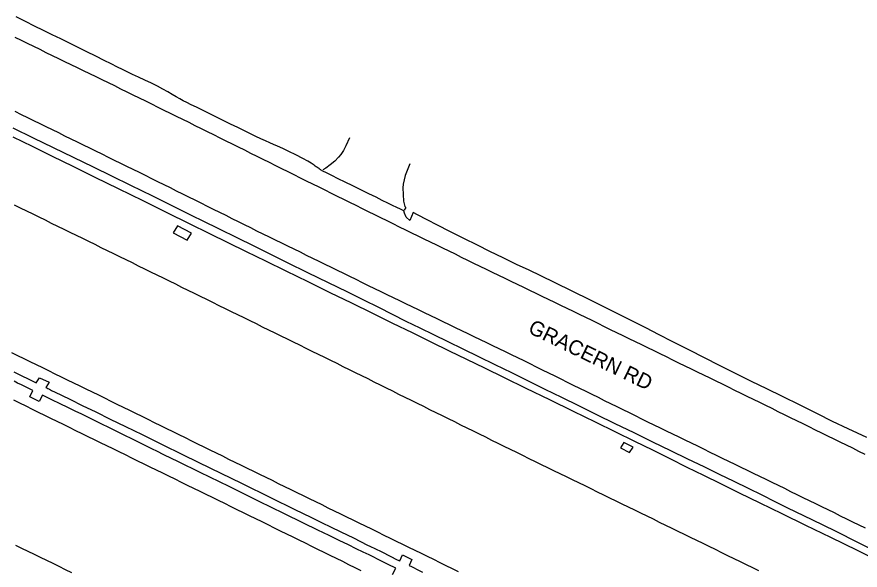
# Model space of a CAD drawing. Extents: x 1948091 to 1975253, y 787267 to 823306.
# Drawn here: x 1973955.3 to 1974260.3, y 794048.7 to 794248.7 of the extents above; entities that cross this region are included whole.
import ezdxf

# ---------------------------------------------------------------- set-up
doc = ezdxf.new("R2010")
doc.units = 0
for name, color, linetype in [('RD_EX_Pavement_Markings', 7, 'Continuous'), ('RD_EX_Road', 7, 'Continuous'), ('RD_TX_RoadID', 7, 'Continuous')]:
    doc.layers.add(name, color=color, linetype=linetype)

msp = doc.modelspace()

# ---------------------------------------------------------------- linework, layer by layer
at = {"layer": 'RD_EX_Pavement_Markings'}
for points in [[(1974262.11, 794090.57), (1974259.86, 794091.67), (1974257.62, 794092.77), (1974255.37, 794093.87), (1974253.13, 794094.96), (1974250.88, 794096.06), (1974248.64, 794097.17), (1974246.4, 794098.27), (1974244.15, 794099.38), (1974241.91, 794100.48), (1974239.67, 794101.59), (1974237.43, 794102.69), (1974235.18, 794103.8), (1974232.94, 794104.9), (1974230.7, 794106), (1974228.45, 794107.11), (1974226.21, 794108.21), (1974223.97, 794109.31), (1974221.72, 794110.41), (1974219.48, 794111.51), (1974217.24, 794112.62), (1974214.99, 794113.72), (1974212.75, 794114.82), (1974210.5, 794115.92), (1974208.26, 794117.02), (1974206.02, 794118.12), (1974203.77, 794119.22), (1974201.52, 794120.31), (1974199.28, 794121.41), (1974197.03, 794122.5), (1974194.78, 794123.6), (1974192.54, 794124.69), (1974190.29, 794125.79), (1974188.04, 794126.88), (1974185.8, 794127.98), (1974183.55, 794129.07), (1974181.3, 794130.17), (1974179.06, 794131.26), (1974176.81, 794132.36), (1974174.56, 794133.45), (1974172.32, 794134.55), (1974170.07, 794135.64), (1974167.83, 794136.74), (1974165.58, 794137.83), (1974163.33, 794138.93), (1974161.09, 794140.02), (1974158.84, 794141.12), (1974156.6, 794142.21), (1974154.35, 794143.31), (1974152.1, 794144.4), (1974149.86, 794145.5), (1974147.61, 794146.59), (1974145.36, 794147.67), (1974143.12, 794148.76), (1974140.87, 794149.84), (1974138.62, 794150.93), (1974136.37, 794152.01), (1974134.12, 794153.1), (1974131.87, 794154.18), (1974129.62, 794155.27), (1974127.37, 794156.35), (1974125.12, 794157.43), (1974122.88, 794158.52), (1974120.64, 794159.62), (1974118.39, 794160.71), (1974116.15, 794161.8), (1974113.9, 794162.89), (1974111.66, 794163.98), (1974109.41, 794165.07), (1974107.17, 794166.16), (1974104.92, 794167.26), (1974102.68, 794168.35), (1974100.43, 794169.44), (1974098.19, 794170.54), (1974095.95, 794171.65), (1974093.71, 794172.75), (1974091.47, 794173.86), (1974089.23, 794174.97), (1974086.99, 794176.07), (1974084.75, 794177.18), (1974082.51, 794178.28), (1974080.27, 794179.39), (1974078.03, 794180.49), (1974075.79, 794181.6), (1974073.55, 794182.71), (1974071.31, 794183.81), (1974069.07, 794184.92), (1974066.83, 794186.02), (1974064.59, 794187.14), (1974062.35, 794188.25), (1974060.12, 794189.36), (1974057.88, 794190.47), (1974055.64, 794191.58), (1974053.4, 794192.69), (1974051.16, 794193.81), (1974048.93, 794194.92), (1974046.69, 794196.03), (1974044.45, 794197.14), (1974042.21, 794198.25), (1974039.97, 794199.37), (1974037.74, 794200.48), (1974035.5, 794201.59), (1974033.26, 794202.7), (1974031.02, 794203.82), (1974028.79, 794204.93), (1974026.55, 794206.04), (1974024.31, 794207.16), (1974022.07, 794208.27), (1974019.84, 794209.38), (1974017.6, 794210.49), (1974015.35, 794211.59), (1974013.11, 794212.7), (1974010.87, 794213.8), (1974008.63, 794214.91), (1974006.39, 794216.01), (1974004.14, 794217.12), (1974001.9, 794218.22), (1973999.66, 794219.33), (1973997.42, 794220.43), (1973995.18, 794221.54), (1973992.93, 794222.64), (1973990.69, 794223.75), (1973988.45, 794224.85), (1973986.21, 794225.95), (1973983.96, 794227.04), (1973981.71, 794228.13), (1973979.46, 794229.22), (1973977.21, 794230.31), (1973974.96, 794231.41), (1973972.71, 794232.5), (1973970.46, 794233.59), (1973968.21, 794234.68), (1973965.96, 794235.77), (1973963.71, 794236.86), (1973961.46, 794237.95), (1973959.21, 794239.04), (1973956.97, 794240.13), (1973954.72, 794241.23)], [(1973954.63, 794214.58), (1973956.88, 794213.48), (1973959.12, 794212.38), (1973961.36, 794211.28), (1973963.61, 794210.17), (1973965.85, 794209.07), (1973968.1, 794207.97), (1973970.34, 794206.87), (1973972.58, 794205.77), (1973974.83, 794204.67), (1973977.07, 794203.56), (1973979.32, 794202.46), (1973981.56, 794201.36), (1973983.8, 794200.26), (1973986.05, 794199.16), (1973988.29, 794198.06), (1973990.53, 794196.96), (1973992.78, 794195.85), (1973995.02, 794194.75), (1973997.26, 794193.65), (1973999.51, 794192.55), (1974001.75, 794191.45), (1974003.99, 794190.34), (1974006.23, 794189.23), (1974008.47, 794188.12), (1974010.71, 794187.01), (1974012.95, 794185.89), (1974015.18, 794184.78), (1974017.42, 794183.67), (1974019.66, 794182.56), (1974021.9, 794181.44), (1974024.13, 794180.33), (1974026.37, 794179.22), (1974028.61, 794178.1), (1974030.85, 794176.99), (1974033.08, 794175.88), (1974035.32, 794174.77), (1974037.56, 794173.65), (1974039.79, 794172.54), (1974042.03, 794171.43), (1974044.27, 794170.32), (1974046.52, 794169.23), (1974048.76, 794168.13), (1974051, 794167.03), (1974053.25, 794165.93), (1974055.49, 794164.83), (1974057.74, 794163.73), (1974059.98, 794162.64), (1974062.22, 794161.54), (1974064.47, 794160.44), (1974066.71, 794159.34), (1974068.95, 794158.24), (1974071.2, 794157.15), (1974073.44, 794156.05), (1974075.68, 794154.95), (1974077.93, 794153.85), (1974080.17, 794152.75), (1974082.41, 794151.66), (1974084.66, 794150.56), (1974086.9, 794149.46), (1974089.15, 794148.38), (1974091.4, 794147.29), (1974093.65, 794146.21), (1974095.9, 794145.12), (1974098.15, 794144.04), (1974100.4, 794142.95), (1974102.65, 794141.87), (1974104.9, 794140.78), (1974107.15, 794139.69), (1974109.39, 794138.61), (1974111.64, 794137.52), (1974113.89, 794136.44), (1974116.14, 794135.35), (1974118.39, 794134.27), (1974120.64, 794133.18), (1974122.89, 794132.1), (1974125.14, 794131.01), (1974127.39, 794129.93), (1974129.64, 794128.84), (1974131.89, 794127.75), (1974134.14, 794126.67), (1974136.39, 794125.58), (1974138.63, 794124.48), (1974140.87, 794123.37), (1974143.11, 794122.27), (1974145.35, 794121.16), (1974147.59, 794120.06), (1974149.83, 794118.95), (1974152.08, 794117.85), (1974154.32, 794116.74), (1974156.56, 794115.64), (1974158.8, 794114.53), (1974161.04, 794113.43), (1974163.28, 794112.32), (1974165.52, 794111.21), (1974167.76, 794110.11), (1974170, 794109), (1974172.25, 794107.9), (1974174.49, 794106.79), (1974176.73, 794105.69), (1974178.97, 794104.58), (1974181.21, 794103.48), (1974183.45, 794102.37), (1974185.69, 794101.27), (1974187.94, 794100.17), (1974190.19, 794099.08), (1974192.44, 794097.99), (1974194.69, 794096.9), (1974196.93, 794095.81), (1974199.18, 794094.71), (1974201.43, 794093.62), (1974203.68, 794092.53), (1974205.93, 794091.44), (1974208.18, 794090.35), (1974210.43, 794089.26), (1974212.68, 794088.16), (1974214.93, 794087.07), (1974217.17, 794085.98), (1974219.42, 794084.89), (1974221.67, 794083.8), (1974223.92, 794082.71), (1974226.17, 794081.61), (1974228.41, 794080.51), (1974230.66, 794079.42), (1974232.9, 794078.32), (1974235.15, 794077.22), (1974237.39, 794076.12), (1974239.64, 794075.02), (1974241.88, 794073.92), (1974244.13, 794072.82), (1974246.37, 794071.72), (1974248.62, 794070.62), (1974250.86, 794069.52), (1974253.11, 794068.42), (1974255.35, 794067.32), (1974257.6, 794066.22), (1974259.84, 794065.12), (1974262.09, 794064.02)], [(1974223.71, 794048.44), (1974221.47, 794049.55), (1974219.22, 794050.65), (1974216.98, 794051.75), (1974214.74, 794052.85), (1974212.49, 794053.96), (1974210.25, 794055.05), (1974208, 794056.15), (1974205.75, 794057.24), (1974203.5, 794058.34), (1974201.26, 794059.44), (1974199.01, 794060.53), (1974196.76, 794061.63), (1974194.52, 794062.72), (1974192.27, 794063.82), (1974190.02, 794064.92), (1974187.78, 794066.01), (1974185.53, 794067.11), (1974183.28, 794068.2), (1974181.04, 794069.3), (1974178.79, 794070.4), (1974176.54, 794071.49), (1974174.29, 794072.59), (1974172.05, 794073.68), (1974169.8, 794074.78), (1974167.55, 794075.88), (1974165.31, 794076.97), (1974163.06, 794078.07), (1974160.81, 794079.16), (1974158.57, 794080.26), (1974156.32, 794081.36), (1974154.07, 794082.45), (1974151.83, 794083.55), (1974149.58, 794084.64), (1974147.33, 794085.74), (1974145.09, 794086.84), (1974142.84, 794087.93), (1974140.59, 794089.03), (1974138.34, 794090.12), (1974136.1, 794091.22), (1974133.85, 794092.32), (1974131.61, 794093.43), (1974129.37, 794094.54), (1974127.13, 794095.65), (1974124.89, 794096.76), (1974122.65, 794097.87), (1974120.41, 794098.98), (1974118.17, 794100.08), (1974115.93, 794101.19), (1974113.69, 794102.3), (1974111.45, 794103.41), (1974109.21, 794104.52), (1974106.97, 794105.63), (1974104.73, 794106.74), (1974102.49, 794107.85), (1974100.25, 794108.96), (1974098, 794110.07), (1974095.76, 794111.18), (1974093.52, 794112.28), (1974091.28, 794113.39), (1974089.04, 794114.5), (1974086.8, 794115.61), (1974084.56, 794116.72), (1974082.32, 794117.83), (1974080.08, 794118.94), (1974077.84, 794120.05), (1974075.6, 794121.16), (1974073.36, 794122.27), (1974071.12, 794123.37), (1974068.88, 794124.48), (1974066.64, 794125.59), (1974064.39, 794126.69), (1974062.15, 794127.8), (1974059.91, 794128.9), (1974057.66, 794130), (1974055.42, 794131.1), (1974053.17, 794132.21), (1974050.93, 794133.31), (1974048.69, 794134.41), (1974046.44, 794135.51), (1974044.2, 794136.62), (1974041.95, 794137.72), (1974039.71, 794138.82), (1974037.47, 794139.92), (1974035.22, 794141.03), (1974032.98, 794142.13), (1974030.74, 794143.23), (1974028.49, 794144.33), (1974026.25, 794145.44), (1974024, 794146.54), (1974021.76, 794147.64), (1974019.52, 794148.74), (1974017.27, 794149.84), (1974015.03, 794150.95), (1974012.79, 794152.05), (1974010.54, 794153.15), (1974008.3, 794154.25), (1974006.05, 794155.36), (1974003.81, 794156.46), (1974001.57, 794157.56), (1973999.32, 794158.66), (1973997.08, 794159.77), (1973994.83, 794160.87), (1973992.59, 794161.97), (1973990.35, 794163.07), (1973988.1, 794164.18), (1973985.86, 794165.28), (1973983.62, 794166.38), (1973981.37, 794167.48), (1973979.12, 794168.58), (1973976.88, 794169.68), (1973974.63, 794170.78), (1973972.39, 794171.88), (1973970.14, 794172.98), (1973967.9, 794174.08), (1973965.65, 794175.18), (1973963.41, 794176.27), (1973961.16, 794177.37), (1973958.92, 794178.47), (1973956.67, 794179.57), (1973954.43, 794180.67)], [(1973953.32, 794127.39), (1973955.57, 794126.3), (1973957.81, 794125.21), (1973960.06, 794124.12), (1973962.31, 794123.03), (1973964.56, 794121.94), (1973966.81, 794120.84), (1973969.06, 794119.75), (1973971.31, 794118.66), (1973973.56, 794117.57), (1973975.81, 794116.48), (1973978.05, 794115.38), (1973980.3, 794114.28), (1973982.54, 794113.18), (1973984.79, 794112.08), (1973987.03, 794110.97), (1973989.27, 794109.87), (1973991.52, 794108.77), (1973993.76, 794107.66), (1973996, 794106.56), (1973998.25, 794105.46), (1974000.49, 794104.35), (1974002.73, 794103.25), (1974004.98, 794102.14), (1974007.22, 794101.04), (1974009.46, 794099.94), (1974011.71, 794098.83), (1974013.95, 794097.73), (1974016.19, 794096.63), (1974018.43, 794095.52), (1974020.68, 794094.42), (1974022.92, 794093.32), (1974025.16, 794092.21), (1974027.41, 794091.11), (1974029.65, 794090.01), (1974031.89, 794088.9), (1974034.14, 794087.8), (1974036.39, 794086.71), (1974038.63, 794085.61), (1974040.88, 794084.51), (1974043.12, 794083.41), (1974045.37, 794082.31), (1974047.61, 794081.21), (1974049.86, 794080.11), (1974052.1, 794079.01), (1974054.35, 794077.92), (1974056.6, 794076.82), (1974058.84, 794075.72), (1974061.09, 794074.62), (1974063.33, 794073.52), (1974065.58, 794072.42), (1974067.82, 794071.32), (1974070.07, 794070.22), (1974072.32, 794069.13), (1974074.56, 794068.03), (1974076.81, 794066.93), (1974079.05, 794065.83), (1974081.3, 794064.73), (1974083.54, 794063.63), (1974085.79, 794062.53), (1974088.03, 794061.43), (1974090.28, 794060.34), (1974092.53, 794059.24), (1974094.77, 794058.14), (1974097.02, 794057.04), (1974099.26, 794055.94), (1974101.51, 794054.84), (1974103.75, 794053.75), (1974106, 794052.65), (1974108.25, 794051.55), (1974110.49, 794050.45), (1974112.74, 794049.35), (1974114.98, 794048.25)], [(1973954.06, 794110.27), (1973956.31, 794109.17), (1973958.55, 794108.07), (1973960.8, 794106.97), (1973963.04, 794105.87), (1973965.29, 794104.77), (1973967.53, 794103.67), (1973969.78, 794102.57), (1973972.02, 794101.47), (1973974.27, 794100.37), (1973976.52, 794099.27), (1973978.76, 794098.17), (1973981.01, 794097.08), (1973983.25, 794095.98), (1973985.5, 794094.88), (1973987.74, 794093.78), (1973989.99, 794092.68), (1973992.23, 794091.58), (1973994.48, 794090.48), (1973996.73, 794089.38), (1973998.97, 794088.29), (1974001.22, 794087.19), (1974003.46, 794086.09), (1974005.71, 794084.99), (1974007.95, 794083.89), (1974010.2, 794082.79), (1974012.45, 794081.69), (1974014.69, 794080.59), (1974016.94, 794079.5), (1974019.18, 794078.4), (1974021.43, 794077.3), (1974023.67, 794076.2), (1974025.92, 794075.1), (1974028.16, 794074), (1974030.41, 794072.9), (1974032.65, 794071.8), (1974034.9, 794070.69), (1974037.14, 794069.59), (1974039.38, 794068.49), (1974041.63, 794067.38), (1974043.87, 794066.28), (1974046.11, 794065.18), (1974048.36, 794064.07), (1974050.6, 794062.97), (1974052.84, 794061.87), (1974055.09, 794060.76), (1974057.33, 794059.66), (1974059.57, 794058.56), (1974061.82, 794057.45), (1974064.06, 794056.35), (1974066.3, 794055.25), (1974068.55, 794054.14), (1974070.79, 794053.04), (1974073.03, 794051.94), (1974075.28, 794050.83), (1974077.52, 794049.73), (1974079.76, 794048.63)], [(1973975.15, 794047.8), (1973972.9, 794048.9), (1973970.66, 794050), (1973968.41, 794051.09), (1973966.16, 794052.18), (1973963.91, 794053.27), (1973961.66, 794054.37), (1973959.42, 794055.46), (1973957.17, 794056.55), (1973954.92, 794057.64)]]:
    msp.add_lwpolyline(points, dxfattribs=at)
at = {"layer": 'RD_EX_Road'}
for points in [[(1974262.72, 794096.73), (1974256, 794099.83), (1974250.35, 794102.52), (1974244.85, 794105.23), (1974238.58, 794108.36), (1974232.25, 794111.52), (1974226.57, 794114.29), (1974221.05, 794116.96), (1974215.23, 794119.85), (1974209.46, 794122.75), (1974204.07, 794125.47), (1974198.59, 794128.24), (1974192.53, 794131.31), (1974187.43, 794133.89), (1974182.98, 794136.15), (1974176.56, 794139.4), (1974169.81, 794142.8), (1974162.8, 794146.31), (1974156.14, 794149.61), (1974150.02, 794152.61), (1974144.87, 794155.09), (1974140.59, 794157.11), (1974136.05, 794159.26), (1974131.14, 794161.61), (1974126.42, 794163.92), (1974121.87, 794166.18), (1974117.03, 794168.61), (1974111.94, 794171.18), (1974107.48, 794173.44), (1974103.71, 794175.36), (1974100.24, 794177.15), (1974098.59, 794178.01), (1974098, 794176.6), (1974097.43, 794175.17), (1974096.14, 794176.35), (1974095.57, 794177.75), (1974095.33, 794178.58), (1974094.09, 794179.15), (1974092.7, 794179.81), (1974091.15, 794180.56), (1974089.44, 794181.41), (1974087.49, 794182.37), (1974085.22, 794183.49), (1974082.63, 794184.77), (1974079.72, 794186.21), (1974076.77, 794187.66), (1974074.04, 794189), (1974071.53, 794190.23), (1974069.25, 794191.35), (1974067.35, 794192.29), (1974065.95, 794193), (1974065.08, 794193.47), (1974064.72, 794193.71), (1974064.59, 794193.85), (1974064.41, 794194), (1974064.16, 794194.17), (1974063.86, 794194.35), (1974063.52, 794194.57), (1974063.18, 794194.81), (1974062.82, 794195.07), (1974062.46, 794195.37), (1974061.79, 794195.81), (1974060.54, 794196.53), (1974058.69, 794197.52), (1974056.25, 794198.79), (1974053.69, 794200.08), (1974051.49, 794201.15), (1974049.64, 794202), (1974048.16, 794202.62), (1974046.78, 794203.18), (1974045.25, 794203.85), (1974043.59, 794204.61), (1974041.78, 794205.47), (1974039.79, 794206.44), (1974037.6, 794207.51), (1974035.18, 794208.7), (1974032.56, 794209.99), (1974029.88, 794211.31), (1974027.3, 794212.58), (1974024.82, 794213.79), (1974022.44, 794214.96), (1974020.26, 794216.02), (1974018.38, 794216.95), (1974016.78, 794217.75), (1974015.48, 794218.4), (1974014.26, 794219.04), (1974012.92, 794219.78), (1974011.45, 794220.63), (1974009.86, 794221.58), (1974008.1, 794222.6), (1974006.15, 794223.64), (1974003.99, 794224.72), (1974001.64, 794225.82), (1973999.29, 794226.89), (1973997.15, 794227.89), (1973995.22, 794228.81), (1973993.5, 794229.66), (1973991.69, 794230.57), (1973989.47, 794231.68), (1973986.85, 794232.99), (1973983.84, 794234.5), (1973980.64, 794236.1), (1973977.47, 794237.66), (1973974.34, 794239.2), (1973971.25, 794240.72), (1973968.14, 794242.24), (1973964.96, 794243.8), (1973961.71, 794245.41), (1973958.39, 794247.07), (1973955.1, 794248.71)], [(1974268.46, 794054.22), (1974259.74, 794058.6), (1974251.38, 794062.79), (1974242.95, 794066.91), (1974234.18, 794071.17), (1974229.58, 794073.44), (1974224.82, 794075.79), (1974219.89, 794078.23), (1974214.75, 794080.75), (1974209.4, 794083.35), (1974203.86, 794086.03), (1974198.04, 794088.84), (1974191.88, 794091.82), (1974185.39, 794094.98), (1974178.56, 794098.31), (1974171.67, 794101.68), (1974165.03, 794104.93), (1974158.62, 794108.07), (1974152.45, 794111.11), (1974146.4, 794114.08), (1974140.35, 794117.05), (1974134.3, 794120.02), (1974128.25, 794122.97), (1974122.34, 794125.86), (1974116.69, 794128.62), (1974111.3, 794131.25), (1974106.17, 794133.75), (1974101.17, 794136.19), (1974096.17, 794138.66), (1974091.17, 794141.14), (1974086.18, 794143.64), (1974080.83, 794146.3), (1974074.78, 794149.3), (1974068.02, 794152.61), (1974060.57, 794156.25), (1974053.14, 794159.87), (1974046.49, 794163.13), (1974040.61, 794166.03), (1974035.5, 794168.56), (1974028.16, 794172.21), (1974022.91, 794174.77), (1974018.5, 794176.95), (1974012.23, 794180.05), (1974004.51, 794183.86), (1973996.57, 794187.76), (1973989.65, 794191.15), (1973982.99, 794194.4), (1973975.84, 794197.87), (1973968.53, 794201.42), (1973961.37, 794204.89), (1973954, 794208.48)], [(1974269.42, 794050.9), (1974259.33, 794055.83), (1974249.76, 794060.5), (1974240.69, 794064.91), (1974232.13, 794069.07), (1974224.13, 794072.95), (1974216.73, 794076.56), (1974209.93, 794079.89), (1974203.73, 794082.95), (1974197.74, 794085.9), (1974191.6, 794088.94), (1974185.29, 794092.05), (1974178.81, 794095.24), (1974171.97, 794098.6), (1974164.56, 794102.23), (1974156.58, 794106.12), (1974148.02, 794110.28), (1974139.52, 794114.41), (1974131.69, 794118.22), (1974124.53, 794121.7), (1974118.04, 794124.87), (1974111.75, 794127.94), (1974105.21, 794131.14), (1974098.39, 794134.48), (1974091.32, 794137.94), (1974084, 794141.52), (1974076.45, 794145.2), (1974068.67, 794149), (1974060.66, 794152.9), (1974052.77, 794156.75), (1974045.32, 794160.39), (1974038.33, 794163.82), (1974031.78, 794167.04), (1974025.12, 794170.32), (1974017.75, 794173.95), (1974009.7, 794177.91), (1974000.95, 794182.22), (1973992.08, 794186.58), (1973983.66, 794190.71), (1973975.69, 794194.62), (1973968.18, 794198.3), (1973960.99, 794201.82), (1973953.99, 794205.24)], [(1974075.61, 794204.94), (1974074.28, 794202.12), (1974073.45, 794200.41), (1974072.49, 794198.98), (1974071.66, 794197.95), (1974070.28, 794196.55), (1974068.65, 794195.21), (1974067.11, 794194.04), (1974065.94, 794193.4)], [(1974097.47, 794195.54), (1974095.8, 794191.38), (1974095.06, 794188.26), (1974094.9, 794186.88), (1974094.99, 794184.47), (1974095.18, 794182.06), (1974095.63, 794180.19), (1974095.94, 794179.81), (1974095.45, 794178.79)], [(1974013.38, 794173.14), (1974011.87, 794170.69), (1974016.94, 794168.02), (1974018.53, 794170.51), (1974013.38, 794173.14)], [(1973954.17, 794120.43), (1973956.9, 794119.09), (1973959.66, 794117.73), (1973961.77, 794116.7), (1973962.3, 794116.44), (1973963.54, 794118.3), (1973967, 794116.66), (1973965.74, 794114.78), (1973965.87, 794114.71), (1973966.12, 794114.59), (1973966.54, 794114.39), (1973967.13, 794114.1), (1973967.89, 794113.72), (1973969.22, 794113.07), (1973971.51, 794111.95), (1973974.76, 794110.36), (1973978.97, 794108.3), (1973983.84, 794105.91), (1973989.06, 794103.35), (1973994.64, 794100.62), (1974000.58, 794097.71), (1974007.41, 794094.37), (1974015.68, 794090.32), (1974025.38, 794085.57), (1974036.52, 794080.12), (1974047.23, 794074.89), (1974055.66, 794070.77), (1974061.82, 794067.77), (1974065.69, 794065.89), (1974068.77, 794064.4), (1974072.54, 794062.56), (1974077.01, 794060.36), (1974082.18, 794057.81), (1974083.02, 794057.39), (1974087.02, 794055.42), (1974090.52, 794053.69), (1974092.68, 794052.62), (1974093.5, 794052.22), (1974093.79, 794052.08), (1974094.81, 794054.22), (1974098.2, 794052.56), (1974097.2, 794050.41), (1974097.39, 794050.33), (1974097.82, 794050.12), (1974098.73, 794049.67), (1974100.12, 794048.99), (1974102, 794048.07)], [(1974091.19, 794047.13), (1974092.39, 794049.42), (1974091.87, 794049.68), (1974090.03, 794050.6), (1974089.62, 794050.81), (1974088.39, 794051.42), (1974086.95, 794052.14), (1974085.73, 794052.75), (1974084.4, 794053.4), (1974082.69, 794054.24), (1974080.59, 794055.27), (1974078.09, 794056.48), (1974075.2, 794057.88), (1974071.93, 794059.48), (1974068.26, 794061.26), (1974064.19, 794063.23), (1974058.99, 794065.76), (1974051.9, 794069.22), (1974042.93, 794073.6), (1974032.06, 794078.92), (1974021.58, 794084.05), (1974013.72, 794087.89), (1974008.51, 794090.45), (1974005.92, 794091.73), (1974004.43, 794092.48), (1974002.47, 794093.45), (1974000.04, 794094.64), (1973997.15, 794096.07), (1973994.11, 794097.56), (1973991.26, 794098.96), (1973988.58, 794100.28), (1973986.08, 794101.51), (1973983.67, 794102.7), (1973981.24, 794103.89), (1973978.81, 794105.07), (1973976.36, 794106.25), (1973973.79, 794107.49), (1973970.98, 794108.86), (1973967.92, 794110.35), (1973964.61, 794111.96), (1973964.54, 794112), (1973963.39, 794109.68), (1973960, 794111.36), (1973961.11, 794113.67), (1973960.59, 794113.92), (1973958.71, 794114.84), (1973958.2, 794115.09), (1973957.04, 794115.66), (1973955.59, 794116.38), (1973954.35, 794117)], [(1974174.84, 794094.89), (1974173.64, 794093), (1974176.87, 794091.22), (1974178.18, 794093.13), (1974174.84, 794094.89)]]:
    msp.add_lwpolyline(points, dxfattribs=at)

# ---------------------------------------------------------------- texts
at = {"layer": 'RD_TX_RoadID'}
msp.add_text('GRACERN RD', height=5.4, rotation=334.1731, dxfattribs=at).set_placement((1974139.85, 794134.71))

doc.saveas('drawing.dxf')
